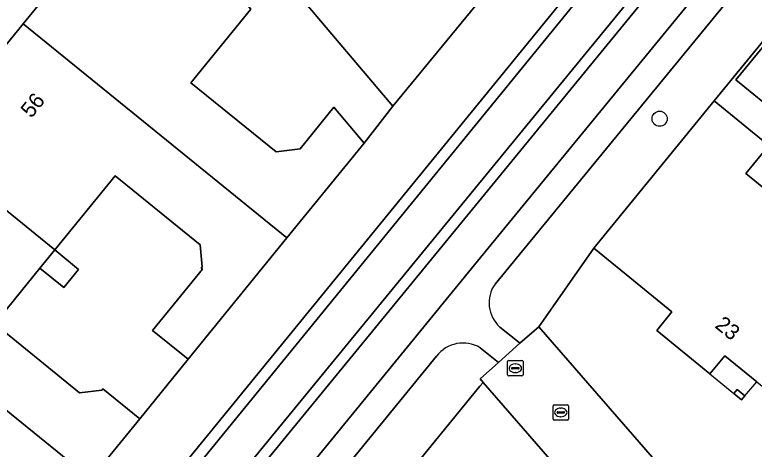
# Model space of a CAD drawing. Extents: x 157320 to 158835, y 386650 to 388491.
# Drawn here: x 157825.03 to 157872.77, y 387347.6 to 387375.68 of the extents above; entities that cross this region are included whole.
import ezdxf

# ---------------------------------------------------------------- set-up
doc = ezdxf.new("R2010")
doc.units = 0
for name, color, linetype in [('IMGEO_Boom', 7, 'Continuous'), ('IMGEO_Erf', 7, 'Continuous'), ('IMGEO_Groenvoorziening', 7, 'Continuous'), ('IMGEO_Kolk', 7, 'Continuous'), ('IMGEO_Oever', 7, 'Continuous'), ('IMGEO_Pand', 7, 'Continuous'), ('IMGEO_Pand_nummerreeks', 7, 'Continuous'), ('IMGEO_Pand_overbouw', 7, 'Continuous'), ('IMGEO_Rijbaan_lokaal_open', 7, 'Continuous'), ('IMGEO_Rioolput', 7, 'Continuous'), ('IMGEO_Voetpad_halfverhard', 7, 'Continuous'), ('IMGEO_Waterloop', 7, 'Continuous')]:
    doc.layers.add(name, color=color, linetype=linetype)

msp = doc.modelspace()

# ---------------------------------------------------------------- linework, layer by layer
at = {"layer": 'IMGEO_Boom'}
msp.add_circle((157866.668, 387368.963), 0.489, dxfattribs=at)
at = {"layer": 'IMGEO_Erf'}
for points in [[(157823.142, 387372.126), (157825.562, 387375.105), (157827.978, 387378.079), (157829.401, 387378.229), (157829.101, 387381.065), (157832.491, 387385.228), (157840.261, 387376.042), (157836.393, 387371.277), (157841.916, 387366.832), (157843.452, 387367.008), (157845.621, 387369.704), (157847.578, 387367.391), (157849.436, 387369.766), (157829.731, 387393.075), (157823.566, 387385.477)], [(157873.411, 387374.053), (157870.193, 387370.112), (157873.711, 387367.242), (157872.232, 387365.429), (157883.19, 387356.49)], [(157873.324, 387370.06), (157871.588, 387371.475), (157873.579, 387373.916)], [(157872.945, 387351.965), (157870.881, 387353.644), (157869.902, 387352.485), (157866.481, 387355.278), (157867.463, 387356.482), (157864.744, 387358.7), (157862.426, 387360.591), (157858.862, 387355.514), (157874.993, 387336.965)]]:
    msp.add_lwpolyline(points, dxfattribs=at)
for points in [[(157837.147, 387359.235), (157837.061, 387359.304), (157837.131, 387359.389), (157836.991, 387360.804), (157831.502, 387365.264), (157827.609, 387360.48), (157829.15, 387359.226), (157828.191, 387358.047), (157826.649, 387359.301), (157823.721, 387355.702), (157829.201, 387351.251), (157830.648, 387351.415), (157830.717, 387351.5), (157833.095, 387349.569), (157836.221, 387353.416), (157833.931, 387355.276)], [(157857.192, 387314.983), (157861.839, 387320.707), (157870.095, 387330.962), (157870.226, 387333.631), (157870.769, 387334.076), (157855.265, 387351.924), (157855.063, 387351.682), (157840.492, 387333.809), (157827.634, 387318.06), (157815.296, 387302.907), (157804.158, 387289.284), (157809.546, 387282.898), (157812.724, 387279.131), (157813.091, 387278.692), (157820.291, 387270.074), (157826.518, 387277.636), (157827.401, 387278.709), (157829.961, 387281.818), (157830.909, 387282.97), (157834.21, 387286.987), (157837.84, 387291.405), (157838.441, 387292.169), (157844.265, 387299.259), (157846.73, 387302.456)], [(157872.169, 387351.047), (157871.963, 387350.802), (157871.459, 387351.213), (157871.666, 387351.458)]]:
    msp.add_lwpolyline(points, close=True, dxfattribs=at)
at = {"layer": 'IMGEO_Groenvoorziening'}
for points in [[(157828.004, 387336.888), (157908.816, 387436.002)], [(157912.806, 387431.732), (157897.513, 387415.546), (157802.346, 387299.362), (157799.92, 387296.93), (157798.446, 387295.811), (157795.385, 387293.489), (157794.925, 387294.062), (157794.223, 387293.53), (157794.308, 387293.403), (157794.989, 387292.395), (157795.369, 387291.825)], [(157798.183, 387291.485), (157800.631, 387293.293), (157854.915, 387359.754), (157911.025, 387428.24)], [(157912.17, 387426.729), (157856.037, 387358.279)], [(157877.526, 387404.309), (157871.71, 387397.168), (157871.553, 387397.366), (157866.632, 387390.707), (157857.36, 387379.415), (157849.436, 387369.766), (157847.578, 387367.391), (157842.593, 387361.257), (157836.221, 387353.416), (157833.095, 387349.569), (157829.944, 387345.69)], [(157856.347, 387355.498), (157857.489, 387354.577), (157857.644, 387354.452), (157858.862, 387355.514), (157862.426, 387360.591), (157870.193, 387370.112), (157873.411, 387374.053), (157874.322, 387375.168), (157878.3, 387380.04), (157892.148, 387396.967)], [(157846.987, 387377.208), (157831.509, 387395.266), (157829.731, 387393.075), (157849.436, 387369.766), (157857.36, 387379.415)], [(157852.259, 387353.615), (157801.905, 387291.924), (157804.158, 387289.284), (157815.296, 387302.907), (157827.634, 387318.06), (157840.492, 387333.809), (157855.063, 387351.682), (157855.265, 387351.924), (157855.071, 387352.147), (157856.264, 387353.204), (157855.082, 387354.167)]]:
    msp.add_lwpolyline(points, dxfattribs=at)
for centre, radius, start, end in [((157857.767, 387357.064), 2.114, 144.9202, 227.8009), ((157853.981, 387352.304), 2.164, 59.4123, 142.7154)]:
    msp.add_arc(centre, radius, start, end, dxfattribs=at)
at = {"layer": 'IMGEO_Kolk'}
for p, q in [((157859.785, 387349.553), (157859.785, 387350.405)), ((157859.86, 387350.479), (157860.712, 387350.479)), ((157860.786, 387350.405), (157860.786, 387349.553)), ((157860.044, 387349.973), (157860.044, 387349.985)), ((157860.482, 387349.936), (157860.084, 387349.936)), ((157860.087, 387350.022), (157860.485, 387350.022)), ((157860.273, 387350.259), (157860.298, 387350.259)), ((157860.528, 387349.985), (157860.528, 387349.973)), ((157860.712, 387349.479), (157859.86, 387349.479)), ((157860.296, 387349.699), (157860.271, 387349.699))]:
    msp.add_line(p, q, dxfattribs=at)
for points in [[(157859.785, 387349.553), (157859.785, 387350.405)], [(157859.86, 387350.479), (157860.712, 387350.479)], [(157860.786, 387350.405), (157860.786, 387349.553)], [(157860.712, 387349.479), (157859.86, 387349.479)]]:
    msp.add_lwpolyline(points, dxfattribs=at)
for centre, radius, start, end in [((157859.862, 387350.403), 0.0765, 91.552, 178.448), ((157859.862, 387350.403), 0.0765, 91.552, 178.448), ((157860.71, 387350.403), 0.0765, 1.552, 88.448), ((157860.71, 387350.403), 0.0765, 1.552, 88.448), ((157860.084, 387349.982), 0.0403, 85.8775, 175.7526), ((157860.081, 387349.972), 0.0366, 178.938, 274.7102), ((157860.485, 387349.979), 0.043, 264.8664, 352.4533), ((157860.489, 387349.984), 0.0386, 1.7309, 96.639), ((157859.862, 387349.555), 0.0765, 181.552, 268.448), ((157859.862, 387349.555), 0.0765, 181.552, 268.448), ((157860.71, 387349.555), 0.0765, 271.552, 358.448), ((157860.71, 387349.555), 0.0765, 271.552, 358.448)]:
    msp.add_arc(centre, radius, start, end, dxfattribs=at)
for centre, major_axis, ratio, start_param, end_param in [((157860.272, 387349.979), (-0.387, 0.002), 0.722429, 4.712389, 7.853982), ((157860.297, 387349.979), (-0.39, 0.002), 0.717154, 1.570796, 4.712389)]:
    msp.add_ellipse(centre, major_axis=major_axis, ratio=ratio, start_param=start_param, end_param=end_param, dxfattribs=at)
at = {"layer": 'IMGEO_Oever'}
for points in [[(157908.816, 387436.002), (157828.004, 387336.888), (157819.12, 387325.881), (157806.914, 387310.298), (157798.944, 387300.717), (157796.24, 387298.432), (157793.359, 387295.998), (157794.925, 387294.062), (157795.385, 387293.489), (157798.446, 387295.811), (157799.92, 387296.93), (157802.346, 387299.362), (157897.513, 387415.546), (157912.806, 387431.732)], [(157912.211, 387432.156), (157896.962, 387416.031), (157801.801, 387299.855), (157799.436, 387297.484), (157798.002, 387296.396), (157795.509, 387294.505), (157795.269, 387294.803), (157794.381, 387295.901), (157796.72, 387297.877), (157799.467, 387300.198), (157807.485, 387309.837), (157819.694, 387325.424), (157828.574, 387336.426), (157909.295, 387435.428)]]:
    msp.add_lwpolyline(points, dxfattribs=at)
at = {"layer": 'IMGEO_Pand'}
for points in [[(157825.562, 387375.105), (157842.593, 387361.257), (157847.578, 387367.391), (157845.621, 387369.704), (157843.452, 387367.008), (157841.916, 387366.832), (157836.393, 387371.277), (157840.261, 387376.042), (157832.491, 387385.228), (157829.101, 387381.065), (157829.401, 387378.229), (157827.978, 387378.079)], [(157827.609, 387360.48), (157831.502, 387365.264), (157836.991, 387360.804), (157837.131, 387359.389), (157837.061, 387359.304), (157837.147, 387359.235), (157833.931, 387355.276), (157836.221, 387353.416), (157842.593, 387361.257), (157825.562, 387375.105), (157823.142, 387372.126), (157823.284, 387370.676), (157820.434, 387370.396), (157818.439, 387367.938)], [(157874.322, 387375.168), (157873.411, 387374.053), (157873.579, 387373.916), (157871.588, 387371.475), (157873.324, 387370.06), (157876.225, 387373.616)], [(157872.232, 387365.429), (157873.711, 387367.242), (157870.193, 387370.112), (157862.426, 387360.591), (157864.744, 387358.7), (157867.463, 387356.482), (157866.481, 387355.278), (157869.902, 387352.485), (157870.881, 387353.644), (157872.945, 387351.965), (157874.997, 387350.296), (157876.892, 387348.754), (157883.19, 387356.49)], [(157826.649, 387359.301), (157827.609, 387360.48), (157818.439, 387367.938), (157816.442, 387365.477), (157816.733, 387362.64), (157815.319, 387362.495), (157812.895, 387359.511), (157829.944, 387345.69), (157833.095, 387349.569), (157830.717, 387351.5), (157830.648, 387351.415), (157829.201, 387351.251), (157823.721, 387355.702)], [(157827.609, 387360.48), (157826.649, 387359.301), (157828.191, 387358.047), (157829.15, 387359.226)], [(157818.871, 387349.717), (157824.269, 387345.332), (157824.358, 387345.259), (157824.472, 387343.813), (157824.402, 387343.728), (157826.78, 387341.796), (157829.944, 387345.69), (157812.895, 387359.511), (157810.473, 387356.531), (157810.609, 387355.108), (157807.782, 387354.838), (157805.792, 387352.38), (157814.968, 387344.92)], [(157872.169, 387351.047), (157871.666, 387351.458), (157871.459, 387351.213), (157871.963, 387350.802)]]:
    msp.add_lwpolyline(points, close=True, dxfattribs=at)
at = {"layer": 'IMGEO_Pand_overbouw'}
msp.add_lwpolyline([(157872.945, 387351.965), (157870.881, 387353.644), (157869.902, 387352.485), (157871.459, 387351.213), (157871.666, 387351.458), (157872.169, 387351.047)], close=True, dxfattribs=at)
at = {"layer": 'IMGEO_Rijbaan_lokaal_open'}
msp.add_lwpolyline([(157857.644, 387354.452), (157856.264, 387353.204), (157855.071, 387352.147), (157855.265, 387351.924), (157870.769, 387334.076), (157874.993, 387336.965), (157858.862, 387355.514)], close=True, dxfattribs=at)
at = {"layer": 'IMGEO_Rioolput'}
for p, q in [((157856.849, 387352.414), (157856.849, 387353.266)), ((157856.924, 387353.34), (157857.776, 387353.34)), ((157857.85, 387353.266), (157857.85, 387352.414)), ((157857.108, 387352.834), (157857.108, 387352.846)), ((157857.546, 387352.797), (157857.148, 387352.797)), ((157857.151, 387352.883), (157857.549, 387352.883)), ((157857.337, 387353.12), (157857.362, 387353.12)), ((157857.592, 387352.846), (157857.592, 387352.834)), ((157857.776, 387352.34), (157856.924, 387352.34)), ((157857.36, 387352.56), (157857.335, 387352.56))]:
    msp.add_line(p, q, dxfattribs=at)
for points in [[(157856.849, 387352.414), (157856.849, 387353.266)], [(157856.924, 387353.34), (157857.776, 387353.34)], [(157857.85, 387353.266), (157857.85, 387352.414)], [(157857.776, 387352.34), (157856.924, 387352.34)]]:
    msp.add_lwpolyline(points, dxfattribs=at)
for centre, radius, start, end in [((157856.926, 387353.264), 0.0765, 91.552, 178.448), ((157856.926, 387353.264), 0.0765, 91.552, 178.448), ((157857.774, 387353.264), 0.0765, 1.552, 88.448), ((157857.774, 387353.264), 0.0765, 1.552, 88.448), ((157857.148, 387352.843), 0.0403, 85.8775, 175.7526), ((157857.145, 387352.833), 0.0366, 178.938, 274.7102), ((157857.549, 387352.84), 0.043, 264.8664, 352.4533), ((157857.553, 387352.845), 0.0386, 1.7309, 96.639), ((157856.926, 387352.416), 0.0765, 181.552, 268.448), ((157856.926, 387352.416), 0.0765, 181.552, 268.448), ((157857.774, 387352.416), 0.0765, 271.552, 358.448), ((157857.774, 387352.416), 0.0765, 271.552, 358.448)]:
    msp.add_arc(centre, radius, start, end, dxfattribs=at)
for centre, major_axis, ratio, start_param, end_param in [((157857.336, 387352.84), (-0.387, 0.002), 0.722429, 4.712389, 7.853982), ((157857.361, 387352.84), (-0.39, 0.002), 0.717154, 1.570796, 4.712389)]:
    msp.add_ellipse(centre, major_axis=major_axis, ratio=ratio, start_param=start_param, end_param=end_param, dxfattribs=at)
at = {"layer": 'IMGEO_Voetpad_halfverhard'}
for points in [[(157911.025, 387428.24), (157854.915, 387359.754), (157800.631, 387293.293), (157798.183, 387291.485)], [(157856.037, 387358.279), (157912.17, 387426.729)], [(157855.082, 387354.167), (157856.264, 387353.204), (157857.644, 387354.452), (157857.489, 387354.577), (157856.347, 387355.498)], [(157799.03, 387289.86), (157801.905, 387291.924), (157852.259, 387353.615)]]:
    msp.add_lwpolyline(points, dxfattribs=at)
for centre, radius, start, end in [((157857.767, 387357.064), 2.114, 144.9202, 227.8009), ((157853.981, 387352.304), 2.164, 59.4123, 142.7154)]:
    msp.add_arc(centre, radius, start, end, dxfattribs=at)
at = {"layer": 'IMGEO_Waterloop'}
msp.add_lwpolyline([(157909.295, 387435.428), (157828.574, 387336.426), (157819.694, 387325.424), (157807.485, 387309.837), (157799.467, 387300.198), (157796.72, 387297.877), (157794.381, 387295.901), (157795.269, 387294.803), (157795.509, 387294.505), (157798.002, 387296.396), (157799.436, 387297.484), (157801.801, 387299.855), (157896.962, 387416.031)], dxfattribs=at)

# ---------------------------------------------------------------- texts
at = {"layer": 'IMGEO_Pand_nummerreeks'}
for s, rotation, p in [('56', 50.9228, (157826.096, 387368.955)), ('23', 320.7696, (157870.176, 387355.515))]:
    msp.add_text(s, height=1, rotation=rotation, dxfattribs=at).set_placement(p)

doc.saveas('drawing.dxf')
